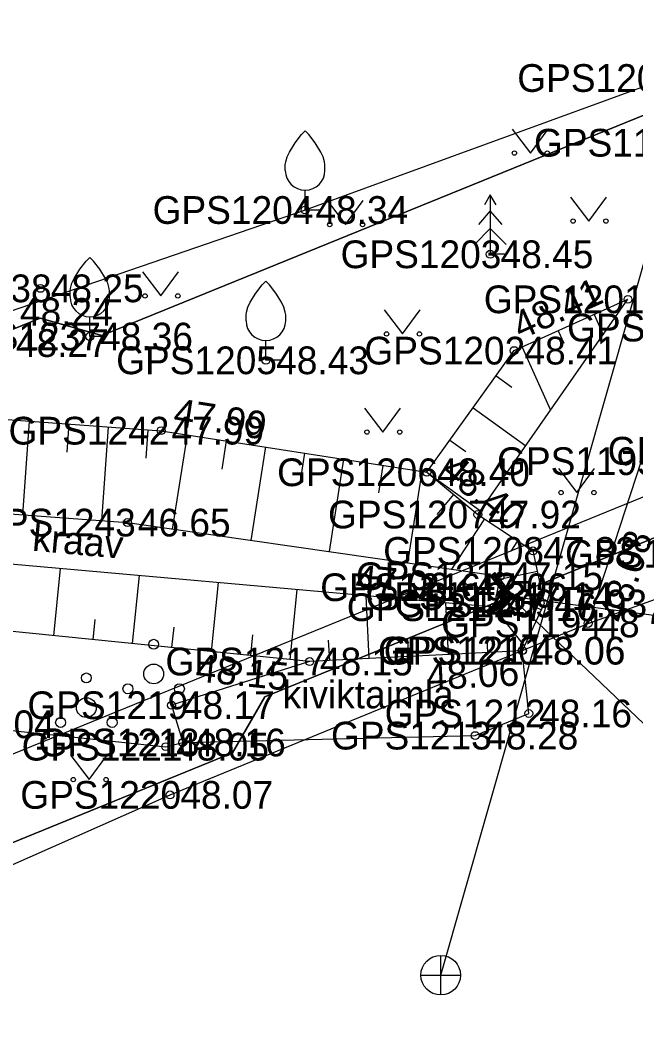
# Model space of a CAD drawing. Extents: x 551623 to 559850, y 6561220 to 6567135.
# Drawn here: x 556854.79 to 556870.33, y 6565252.73 to 6565278.16 of the extents above; entities that cross this region are included whole.
import ezdxf

# ---------------------------------------------------------------- set-up
doc = ezdxf.new("R2010")
doc.units = 0
for name, color, linetype in [('HALJASTUS', 7, 'Continuous'), ('KKAEV', 7, 'Continuous'), ('KORGUS-EH2000', 7, 'Continuous'), ('KPOHULIIN', 7, 'Continuous'), ('KTRASS', 7, 'Continuous'), ('MOOTKORG-EH2000', 7, 'Continuous'), ('MOOTMPUNKT', 7, 'Continuous'), ('MOOTNR', 7, 'Continuous'), ('MOOTPIIR', 7, 'Continuous'), ('MPOHULIIN', 7, 'Continuous'), ('PIIR', 7, 'Continuous'), ('PUU', 7, 'Continuous'), ('RELJEEF', 7, 'Continuous'), ('TEE', 7, 'Continuous'), ('TRUUP', 7, 'Continuous'), ('VEEKOGU', 7, 'Continuous')]:
    doc.layers.add(name, color=color, linetype=linetype)

msp = doc.modelspace()

# ---------------------------------------------------------------- linework, layer by layer
at = {"layer": 'HALJASTUS'}
for p, q in [((556867.202, 6565275.403), (556867.665, 6565274.796)), ((556867.665, 6565274.796), (556868.111, 6565275.403)), ((556868.68, 6565273.687), (556869.143, 6565273.08)), ((556869.143, 6565273.08), (556869.589, 6565273.687)), ((556862.539, 6565273.599), (556863.002, 6565272.992)), ((556863.002, 6565272.992), (556863.448, 6565273.599)), ((556857.876, 6565271.795), (556858.339, 6565271.189)), ((556858.339, 6565271.189), (556858.784, 6565271.795)), ((556863.972, 6565270.836), (556864.436, 6565270.229)), ((556864.436, 6565270.229), (556864.881, 6565270.836)), ((556863.477, 6565268.356), (556863.94, 6565267.75)), ((556863.94, 6565267.75), (556864.386, 6565268.356)), ((556868.379, 6565266.828), (556868.842, 6565266.221)), ((556868.842, 6565266.221), (556869.288, 6565266.828)), ((556856.065, 6565259.579), (556856.529, 6565258.972)), ((556856.529, 6565258.972), (556856.974, 6565259.579))]:
    msp.add_line(p, q, dxfattribs=at)
for points in [[(556851.844, 6565262.99), (556851.994, 6565261.658), (556853.059, 6565260.369), (556858.463, 6565259.803), (556858.89, 6565259.908)], [(556862.094, 6565261.953), (556858.61, 6565260.849), (556858.89, 6565259.908), (556866.272, 6565260.082), (556867.627, 6565260.641), (556867.456, 6565262.228)]]:
    msp.add_lwpolyline(points, dxfattribs=at)
for centre in [(556867.264, 6565274.796), (556868.093, 6565274.796), (556862.601, 6565272.992), (556863.43, 6565272.992), (556868.742, 6565273.08), (556869.571, 6565273.08), (556857.938, 6565271.189), (556858.767, 6565271.189), (556864.035, 6565270.229), (556864.864, 6565270.229), (556863.539, 6565267.75), (556864.368, 6565267.75), (556868.441, 6565266.221), (556869.27, 6565266.221), (556856.128, 6565258.972), (556856.956, 6565258.972)]:
    msp.add_circle(centre, 0.055, dxfattribs=at)
at = {"layer": 'KKAEV'}
for p, q in [((556865.402, 6565253.532), (556865.402, 6565254.532)), ((556864.902, 6565254.032), (556865.902, 6565254.032))]:
    msp.add_line(p, q, dxfattribs=at)
msp.add_circle((556865.402, 6565254.032), 0.5, dxfattribs=at)
at = {"layer": 'KORGUS-EH2000'}
for centre in [(556861.98, 6565273.359), (556855.301, 6565271.38), (556867.256, 6565269.807), (556858.344, 6565267.785), (556865.052, 6565266.734), (556866.001, 6565263.83), (556869.123, 6565262.917), (556867.464, 6565262.228), (556862.094, 6565261.953), (556866.272, 6565260.082), (556858.57, 6565258.585)]:
    msp.add_circle(centre, 0.1, dxfattribs=at)
at = {"layer": 'KPOHULIIN'}
msp.add_lwpolyline([(556534.631, 6565146.039), (556550.784, 6565137.989), (556573.361, 6565146.85), (556606.789, 6565160.281), (556655.904, 6565180.147), (556702.486, 6565198.719), (556702.486, 6565198.719), (556755.324, 6565220.022), (556800.207, 6565237.954), (556845.124, 6565255.757), (556845.124, 6565255.757), (556885.115, 6565272.075)], dxfattribs=at)
at = {"layer": 'KTRASS'}
msp.add_lwpolyline([(556865.402, 6565254.032), (556871.396, 6565275.058), (556892.504, 6565283.769), (556915.486, 6565293.126), (556926.41, 6565297.925), (556943.376, 6565309.264), (556953.177, 6565321.905), (556974.878, 6565343.903), (556994.604, 6565358.984), (557007.739, 6565364.827)], dxfattribs=at)
at = {"layer": 'MOOTMPUNKT'}
for centre in [(556861.98, 6565273.359), (556866.654, 6565272.24), (556855.301, 6565271.38), (556870.13, 6565271.103), (556856.545, 6565270.162), (556867.256, 6565269.807), (556860.989, 6565269.562), (556858.344, 6565267.785), (556865.052, 6565266.734), (556857.496, 6565265.463), (556866.339, 6565265.667), (556867.731, 6565264.748), (556866.9, 6565264.108), (556866.001, 6565263.83), (556867.146, 6565263.601), (556868.012, 6565263.419), (556866.742, 6565263.326), (556869.123, 6565262.917), (556867.456, 6565262.228), (556867.464, 6565262.228), (556862.094, 6565261.953), (556858.61, 6565260.849), (556867.627, 6565260.641), (556858.89, 6565259.908), (556866.272, 6565260.082), (556858.463, 6565259.803), (556858.57, 6565258.585)]:
    msp.add_circle(centre, 0.1, dxfattribs=at)
at = {"layer": 'MOOTPIIR'}
for points in [[(556926.19, 6565300.04), (556918.779, 6565296.992), (556900.373, 6565288.625), (556891.588, 6565286.132), (556880.413, 6565280.578), (556871.115, 6565276.693), (556861.98, 6565273.359), (556854.509, 6565270.787), (556847.039, 6565268.611), (556845.54, 6565266.65), (556845.851, 6565260.393), (556817.364, 6565249.633), (556799.911, 6565243.207), (556776.314, 6565234.412), (556752.299, 6565224.302), (556722.286, 6565214.456)], [(556727.607, 6565205.59), (556758.128, 6565217.782), (556779.964, 6565227.068), (556801.48, 6565234.969), (556821.174, 6565243.597), (556846.342, 6565253.997), (556846.858, 6565253.402), (556858.57, 6565258.585), (556869.123, 6565262.917), (556874.174, 6565264.738), (556895.138, 6565273.767), (556898.315, 6565275.289), (556916.854, 6565283.398), (556934.133, 6565290.046)]]:
    msp.add_lwpolyline(points, dxfattribs=at)
at = {"layer": 'MPOHULIIN'}
msp.add_lwpolyline([(556571.75, 6565140.835), (556573.361, 6565146.85), (556606.789, 6565160.281), (556655.904, 6565180.147), (556702.486, 6565198.719), (556755.324, 6565220.022), (556755.324, 6565220.022), (556800.207, 6565237.954), (556845.124, 6565255.757), (556885.115, 6565272.075), (556885.115, 6565272.075)], dxfattribs=at)
at = {"layer": 'PIIR'}
for points in [[(556904.84, 6565339.67), (556926.94, 6565298.71), (556856.85, 6565270.19), (556855.29, 6565270.63), (556845.54, 6565266.65), (556845.15, 6565274.33)], [(556846.17, 6565253.94), (556860.15, 6565259.65), (556860.96, 6565261.06), (556880.91, 6565269.21), (556886.74, 6565191.59), (556849.69, 6565182.56), (556847.95, 6565219.09)]]:
    msp.add_lwpolyline(points, close=True, dxfattribs=at)
msp.add_lwpolyline([(556933.08, 6565290.38), (556916.13, 6565283.47), (556880.91, 6565269.21), (556860.96, 6565261.06), (556860.15, 6565259.65), (556846.17, 6565253.94), (556845.54, 6565266.65), (556855.29, 6565270.63), (556856.85, 6565270.19), (556926.94, 6565298.71)], dxfattribs=at)
at = {"layer": 'PUU'}
for p, q in [((556861.98, 6565273.359), (556861.98, 6565273.859)), ((556866.654, 6565273.74), (556866.504, 6565273.49)), ((556866.804, 6565273.49), (556866.654, 6565273.74)), ((556866.654, 6565273.74), (556866.654, 6565272.24)), ((556862.38, 6565273.359), (556861.98, 6565273.359)), ((556866.654, 6565273.34), (556866.354, 6565272.99)), ((556866.954, 6565272.99), (556866.654, 6565273.34)), ((556866.654, 6565272.89), (556866.254, 6565272.49)), ((556867.054, 6565272.49), (556866.654, 6565272.89)), ((556867.014, 6565272.24), (556866.654, 6565272.24)), ((556856.545, 6565270.162), (556856.545, 6565270.662)), ((556856.945, 6565270.162), (556856.545, 6565270.162)), ((556860.989, 6565269.562), (556860.989, 6565270.062)), ((556861.389, 6565269.562), (556860.989, 6565269.562))]:
    msp.add_line(p, q, dxfattribs=at)
for points in [[(556861.48, 6565274.359), (556861.48, 6565274.509), (556861.49, 6565274.574), (556861.525, 6565274.704), (556861.585, 6565274.824), (556861.73, 6565275.059), (556861.89, 6565275.264), (556861.98, 6565275.359)], [(556862.48, 6565274.359), (556862.48, 6565274.509), (556862.47, 6565274.574), (556862.435, 6565274.704), (556862.375, 6565274.824), (556862.23, 6565275.059), (556862.07, 6565275.264), (556861.98, 6565275.359)], [(556856.045, 6565271.162), (556856.045, 6565271.312), (556856.055, 6565271.377), (556856.09, 6565271.507), (556856.15, 6565271.627), (556856.295, 6565271.862), (556856.455, 6565272.067), (556856.545, 6565272.162)], [(556857.045, 6565271.162), (556857.045, 6565271.312), (556857.035, 6565271.377), (556857, 6565271.507), (556856.94, 6565271.627), (556856.795, 6565271.862), (556856.635, 6565272.067), (556856.545, 6565272.162)], [(556860.489, 6565270.562), (556860.489, 6565270.712), (556860.499, 6565270.777), (556860.534, 6565270.907), (556860.594, 6565271.027), (556860.739, 6565271.262), (556860.899, 6565271.467), (556860.989, 6565271.562)], [(556861.489, 6565270.562), (556861.489, 6565270.712), (556861.479, 6565270.777), (556861.444, 6565270.907), (556861.384, 6565271.027), (556861.239, 6565271.262), (556861.079, 6565271.467), (556860.989, 6565271.562)]]:
    msp.add_lwpolyline(points, dxfattribs=at)
for centre, radius in [((556858.157, 6565262.39), 0.125), ((556858.157, 6565261.64), 0.25), ((556856.458, 6565261.54), 0.125), ((556857.507, 6565261.265), 0.125), ((556858.807, 6565261.265), 0.125), ((556856.458, 6565260.79), 0.25), ((556855.808, 6565260.415), 0.125), ((556857.108, 6565260.415), 0.125)]:
    msp.add_circle(centre, radius, dxfattribs=at)
for centre in [(556861.98, 6565274.359), (556856.545, 6565271.162), (556860.989, 6565270.562)]:
    msp.add_arc(centre, 0.5, 180, 0, dxfattribs=at)
at = {"layer": 'RELJEEF'}
for p, q in [((556866.339, 6565265.667), (556870.13, 6565271.103)), ((556869.278, 6565270.719), (556869.507, 6565270.21)), ((556868.367, 6565270.308), (556868.509, 6565269.992)), ((556867.455, 6565269.897), (556868.175, 6565268.3)), ((556866.8, 6565269.172), (556867.197, 6565268.888)), ((556866.218, 6565268.359), (556867.55, 6565267.404)), ((556855.017, 6565268.028), (556854.844, 6565265.658)), ((556856.015, 6565267.955), (556855.963, 6565267.244)), ((556857.012, 6565267.882), (556856.839, 6565265.511)), ((556858.009, 6565267.81), (556857.957, 6565267.091)), ((556859.001, 6565267.682), (556858.627, 6565265.3)), ((556859.989, 6565267.527), (556859.877, 6565266.816)), ((556860.976, 6565267.373), (556860.607, 6565265.015)), ((556865.635, 6565267.547), (556866.038, 6565267.258)), ((556861.964, 6565267.218), (556861.854, 6565266.514)), ((556862.952, 6565267.063), (556862.587, 6565264.73)), ((556863.94, 6565266.908), (556863.831, 6565266.212)), ((556864.928, 6565266.753), (556864.566, 6565264.444)), ((556865.052, 6565266.734), (556866.406, 6565265.763)), ((556865.725, 6565266.176), (556865.303, 6565265.667)), ((556866.508, 6565265.555), (556865.671, 6565264.285)), ((556867.343, 6565265.004), (556867.169, 6565264.741)), ((556855.634, 6565262.607), (556855.806, 6565264.301)), ((556857.624, 6565262.405), (556857.798, 6565264.124)), ((556867.842, 6565264.225), (556866.883, 6565264.022)), ((556859.614, 6565262.204), (556859.79, 6565263.946)), ((556861.604, 6565262.002), (556861.783, 6565263.768)), ((556863.599, 6565262.03), (556863.518, 6565263.613)), ((556865.597, 6565262.133), (556865.53, 6565263.434)), ((556867.515, 6565262.353), (556866.742, 6565263.326)), ((556867.938, 6565263.259), (556867.606, 6565263.414)), ((556856.629, 6565262.506), (556856.681, 6565263.018)), ((556858.619, 6565262.304), (556858.672, 6565262.823)), ((556860.609, 6565262.103), (556860.662, 6565262.629)), ((556862.601, 6565261.979), (556862.574, 6565262.496)), ((556864.598, 6565262.081), (556864.576, 6565262.514)), ((556866.595, 6565262.184), (556866.578, 6565262.532))]:
    msp.add_line(p, q, dxfattribs=at)
for points in [[(556865.052, 6565266.734), (556867.256, 6565269.807), (556870.13, 6565271.103)], [(556845.012, 6565268.751), (556847.039, 6565268.611), (556858.344, 6565267.785), (556865.052, 6565266.734), (556866.339, 6565265.667), (556867.731, 6565264.748), (556868.012, 6565263.419), (556867.456, 6565262.228), (556862.094, 6565261.953), (556851.844, 6565262.99), (556845.755, 6565263.944), (556844.406, 6565264.079)]]:
    msp.add_lwpolyline(points, dxfattribs=at)
at = {"layer": 'TEE'}
msp.add_lwpolyline([(556888.473, 6565279.574), (556881.324, 6565276.596), (556877.73, 6565274.883), (556874.568, 6565272.688), (556872.231, 6565270.39), (556870.464, 6565267.014), (556869.123, 6565262.917)], dxfattribs=at)
at = {"layer": 'TRUUP'}
for p, q in [((556866.658, 6565264.118), (556866.771, 6565264.205)), ((556867.046, 6565263.615), (556866.658, 6565264.118)), ((556866.662, 6565264.114), (556866.818, 6565264.144)), ((556866.679, 6565264.092), (556866.835, 6565264.122)), ((556866.694, 6565264.146), (556866.801, 6565264.166)), ((556866.696, 6565264.07), (556866.852, 6565264.1)), ((556866.713, 6565264.048), (556866.869, 6565264.077)), ((556867.146, 6565263.601), (556866.715, 6565264.162)), ((556866.73, 6565264.025), (556866.887, 6565264.055)), ((556866.738, 6565264.18), (556866.784, 6565264.188)), ((556866.747, 6565264.003), (556866.904, 6565264.033)), ((556867.246, 6565263.588), (556866.771, 6565264.205)), ((556866.764, 6565263.981), (556866.921, 6565264.011)), ((556866.781, 6565263.959), (556866.938, 6565263.989)), ((556866.798, 6565263.937), (556866.955, 6565263.967)), ((556866.815, 6565263.914), (556866.972, 6565263.944)), ((556866.832, 6565263.892), (556866.989, 6565263.922)), ((556866.849, 6565263.87), (556867.006, 6565263.9)), ((556866.867, 6565263.848), (556867.023, 6565263.878)), ((556866.884, 6565263.826), (556867.04, 6565263.856)), ((556866.901, 6565263.803), (556867.057, 6565263.833)), ((556866.918, 6565263.781), (556867.074, 6565263.811)), ((556866.935, 6565263.759), (556867.091, 6565263.789)), ((556866.952, 6565263.737), (556867.108, 6565263.767)), ((556866.542, 6565263.227), (556867.046, 6565263.615)), ((556866.586, 6565263.17), (556867.146, 6565263.601)), ((556866.629, 6565263.114), (556867.246, 6565263.588)), ((556866.849, 6565263.463), (556867.159, 6565263.522)), ((556866.893, 6565263.497), (556867.203, 6565263.556)), ((556866.937, 6565263.53), (556867.245, 6565263.589)), ((556866.969, 6565263.715), (556867.126, 6565263.745)), ((556866.981, 6565263.564), (556867.228, 6565263.612)), ((556866.986, 6565263.693), (556867.143, 6565263.723)), ((556867.003, 6565263.67), (556867.16, 6565263.7)), ((556867.02, 6565263.648), (556867.177, 6565263.678)), ((556867.025, 6565263.598), (556867.211, 6565263.634)), ((556867.037, 6565263.626), (556867.194, 6565263.656)), ((556867.146, 6565263.601), (556874.093, 6565262.697)), ((556866.543, 6565263.226), (556866.851, 6565263.285)), ((556866.585, 6565263.259), (556866.895, 6565263.319)), ((556866.629, 6565263.293), (556866.939, 6565263.353)), ((556866.673, 6565263.327), (556866.983, 6565263.387)), ((556866.717, 6565263.361), (556867.027, 6565263.42)), ((556866.761, 6565263.395), (556867.071, 6565263.454)), ((556866.805, 6565263.429), (556867.115, 6565263.488)), ((556866.542, 6565263.227), (556866.629, 6565263.114)), ((556866.56, 6565263.204), (556866.807, 6565263.251)), ((556866.577, 6565263.181), (556866.763, 6565263.217)), ((556866.594, 6565263.159), (556866.719, 6565263.183)), ((556866.611, 6565263.137), (556866.675, 6565263.149))]:
    msp.add_line(p, q, dxfattribs=at)
msp.add_lwpolyline([(556867.146, 6565263.601), (556873.023, 6565258.003), (556879.081, 6565258.003)], dxfattribs=at)
at = {"layer": 'VEEKOGU'}
msp.add_lwpolyline([(556844.882, 6565266.384), (556845.958, 6565266.313), (556857.496, 6565265.463), (556866.9, 6565264.108), (556866.742, 6565263.326), (556852.173, 6565264.626), (556846.04, 6565264.763), (556844.854, 6565264.844)], dxfattribs=at)

# ---------------------------------------------------------------- texts
at = {"layer": 'HALJASTUS'}
msp.add_text('kiviktaimla', height=0.7, dxfattribs=at).set_placement((556861.413, 6565260.771))
at = {"layer": 'KORGUS-EH2000'}
for s, p in [(' 48.34', (556861.98, 6565273.009)), (' 48.25', (556855.301, 6565271.03)), (' 48.28', (556866.272, 6565259.732)), (' 48.07', (556858.57, 6565258.235))]:
    msp.add_text(s, height=0.7, dxfattribs=at).set_placement(p)
for s, rotation, p in [(' 48.41', 24.2666, (556867.184, 6565269.966)), (' 47.99', 351.0931, (556858.371, 6565267.958)), (' 48.40', 320.3278, (556865.164, 6565266.868)), (' 48.08', 71.8693, (556869.954, 6565262.644)), (' 47.06', 354.1014, (556862.967, 6565263.743)), (' 48.15', 354.2202, (556858.936, 6565261.481)), (' 48.06', 2.9409, (556864.798, 6565261.218))]:
    msp.add_text(s, height=0.7, rotation=rotation, dxfattribs=at).set_placement(p)
at = {"layer": 'MOOTKORG-EH2000'}
for s, p in [(' 48.34', (556861.98, 6565273.009)), (' 48.45', (556866.654, 6565271.89)), (' 48.25', (556855.301, 6565271.03)), (' 48.24', (556854.521, 6565270.435)), (' 48.36', (556856.545, 6565269.812)), (' 48.27', (556854.421, 6565269.648)), (' 48.41', (556867.256, 6565269.457)), (' 48.43', (556860.989, 6565269.212)), (' 47.99', (556858.344, 6565267.435)), (' 48.40', (556865.052, 6565266.384)), (' 46.65', (556857.496, 6565265.113)), (' 47.92', (556866.339, 6565265.317)), (' 47.83', (556867.731, 6565264.398)), (' 47.15', (556866.9, 6565263.758)), (' 47.06', (556866.001, 6565263.48)), (' 47.14', (556867.146, 6565263.252)), (' 47.93', (556868.012, 6565263.069)), (' 47.16', (556866.742, 6565262.976)), (' 48.08', (556869.123, 6565262.566)), (' 48.06', (556867.456, 6565261.878)), (' 48.06', (556867.464, 6565261.878)), (' 48.15', (556862.094, 6565261.603)), (' 48.17', (556858.61, 6565260.499)), (' 48.16', (556867.627, 6565260.291)), (' 48.04', (556853.059, 6565260.019)), (' 48.16', (556858.89, 6565259.558)), (' 48.28', (556866.272, 6565259.732)), (' 48.05', (556858.463, 6565259.453)), (' 48.07', (556858.57, 6565258.235))]:
    msp.add_text(s, height=0.7, dxfattribs=at).set_placement(p)
at = {"layer": 'MOOTNR'}
for s, p in [('GPS1200 ', (556867.335, 6565276.343)), ('GPS1199 ', (556867.756, 6565274.708)), ('GPS1204 ', (556858.13, 6565273.009)), ('GPS1203 ', (556862.875, 6565271.89)), ('GPS1238 ', (556851.521, 6565271.03)), ('GPS1201 ', (556866.49, 6565270.753)), ('GPS1196 ', (556868.591, 6565270.04)), ('GPS1237 ', (556852.765, 6565269.812)), ('GPS1202 ', (556863.476, 6565269.457)), ('GPS1205 ', (556857.21, 6565269.212)), ('GPS1242 ', (556854.494, 6565267.435)), ('GPS1189 ', (556869.617, 6565266.928)), ('GPS1195 ', (556866.824, 6565266.664)), ('GPS1206 ', (556861.273, 6565266.384)), ('GPS1243 ', (556853.646, 6565265.113)), ('GPS1207 ', (556862.559, 6565265.317)), ('GPS1208 ', (556863.951, 6565264.398)), ('GPS1190 ', (556868.541, 6565264.325)), ('GPS1215 ', (556863.261, 6565263.758)), ('GPS1216 ', (556862.361, 6565263.48)), ('GPS1193 ', (556863.506, 6565263.252)), ('GPS1209 ', (556864.233, 6565263.069)), ('GPS1214 ', (556863.032, 6565262.976)), ('GPS1194 ', (556865.413, 6565262.566)), ('GPS1210 ', (556863.817, 6565261.878)), ('GPS1211 ', (556863.964, 6565261.878)), ('GPS1217 ', (556858.454, 6565261.603)), ('GPS1219 ', (556854.97, 6565260.499)), ('GPS1212 ', (556863.987, 6565260.291)), ('GPS1218 ', (556855.25, 6565259.558)), ('GPS1213 ', (556862.632, 6565259.732)), ('GPS1221 ', (556854.823, 6565259.453)), ('GPS1220 ', (556854.79, 6565258.235))]:
    msp.add_text(s, height=0.7, dxfattribs=at).set_placement(p)
at = {"layer": 'VEEKOGU'}
msp.add_text('kraav', height=0.7, rotation=354.8548, dxfattribs=at).set_placement((556855.076, 6565264.755))

doc.saveas('drawing.dxf')
